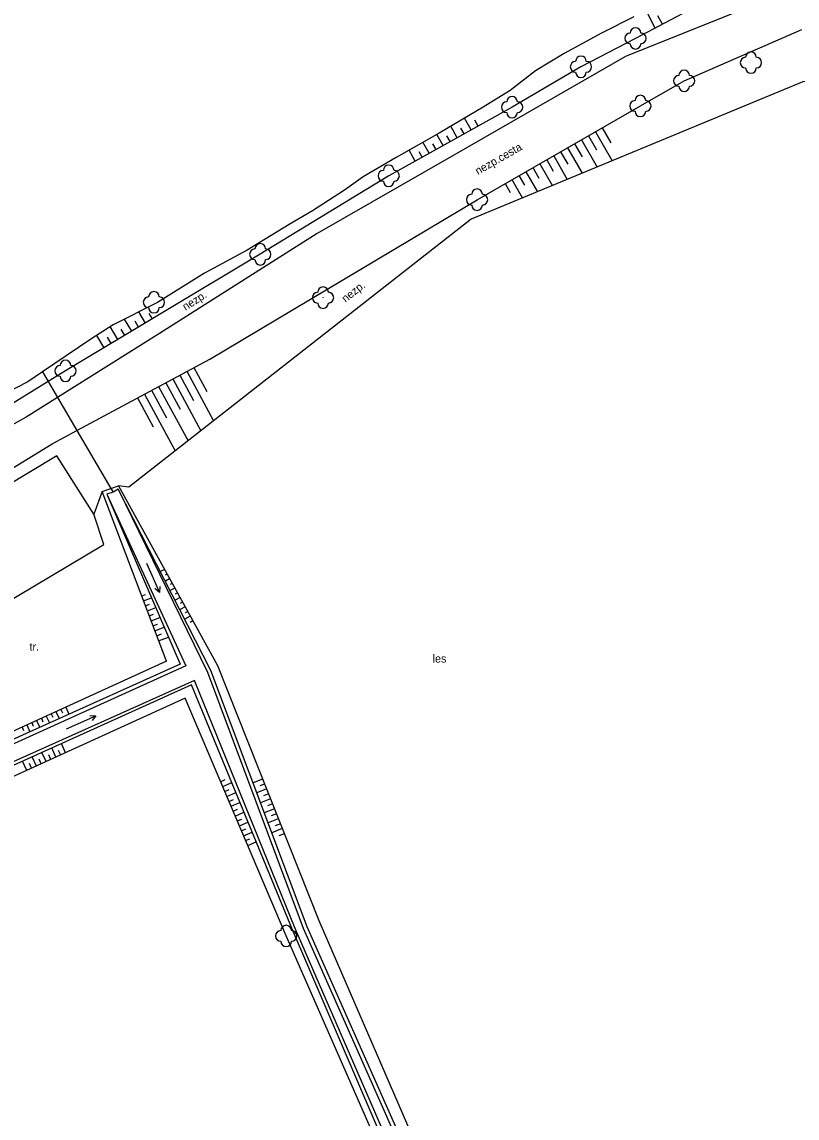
# Model space of a CAD drawing. Extents: x -794191 to -788944, y -1117087 to -1105044.
# Drawn here: x -790709.6 to -790637, y -1110925 to -1110822.3 of the extents above; entities that cross this region are included whole.
import ezdxf

# ---------------------------------------------------------------- set-up
doc = ezdxf.new("R2010")
doc.units = 0
for name, color, linetype in [('Hranice - ploty_ zdi', 7, 'Continuous'), ('Komunikace', 7, 'Continuous'), ('Pomocné popisy', 7, 'Continuous'), ('Vodstvo', 7, 'Continuous'), ('Výškopis', 7, 'Continuous'), ('Zeleň', 7, 'Continuous'), ('Značky druhů pozemků', 7, 'Continuous')]:
    doc.layers.add(name, color=color, linetype=linetype)

msp = doc.modelspace()

# ---------------------------------------------------------------- linework, layer by layer
at = {"layer": 'Hranice - ploty_ zdi'}
msp.add_lwpolyline([(-790736.06, -1110891.59), (-790701.92, -1110871.27), (-790702.86, -1110868.43), (-790706.32, -1110862.95), (-790725.51, -1110874.5), (-790744.36, -1110885.33), (-790754.42, -1110890.43), (-790764.33, -1110895.51), (-790779.34, -1110900.86)], dxfattribs=at)
at = {"layer": 'Komunikace'}
for p, q in [((-790647.55, -1110827.83), (-790636.54, -1110823.01)), ((-790651.65, -1110830.18), (-790647.55, -1110827.83)), ((-790666.95, -1110838.96), (-790651.65, -1110830.18)), ((-790692, -1110853.89), (-790666.95, -1110838.96)), ((-790724.68, -1110872.74), (-790706.77, -1110861.84))]:
    msp.add_line(p, q, dxfattribs=at)
for points in [[(-790617.85, -1110798.16), (-790619.55, -1110804.73), (-790622, -1110809.12), (-790625.84, -1110813.21), (-790630.42, -1110816.08), (-790637.67, -1110819.37), (-790653.04, -1110825.54), (-790669.12, -1110834.8), (-790681.93, -1110842.12), (-790696.71, -1110851.5), (-790706.25, -1110857.48), (-790709.19, -1110859.32), (-790726.74, -1110869.07), (-790748.06, -1110881.22), (-790763.29, -1110888.43), (-790791.96, -1110899.08)], [(-790706.77, -1110861.84), (-790704.43, -1110860.58), (-790692, -1110853.89)]]:
    msp.add_lwpolyline(points, dxfattribs=at)
at = {"layer": 'Vodstvo'}
for points in [[(-790652.27, -1110821.82), (-790655.28, -1110823.36), (-790658.79, -1110825.28), (-790661.47, -1110826.89), (-790663.85, -1110828.72), (-790666.38, -1110830.31), (-790670.5, -1110832.72), (-790674.53, -1110835.02), (-790677.61, -1110836.82), (-790679.38, -1110838.07), (-790682.36, -1110840.01), (-790684.55, -1110841.29), (-790688.49, -1110843.69), (-790692.5, -1110845.86), (-790696.9, -1110848.6), (-790701.04, -1110850.67), (-790703.12, -1110852.04)], [(-790703.12, -1110852.04), (-790707.65, -1110855.1), (-790709.03, -1110856.03), (-790711.05, -1110857.06), (-790713.92, -1110858.88), (-790716.75, -1110860.28), (-790721.06, -1110862.41)], [(-790707.65, -1110855.1), (-790707.13, -1110855.99), (-790706.25, -1110857.48), (-790704.43, -1110860.58), (-790701.25, -1110866.01), (-790701.05, -1110866.35)], [(-790691.88, -1110883.06), (-790700.57, -1110866.08), (-790701.05, -1110866.35), (-790701.62, -1110866.54), (-790694.77, -1110882.48), (-790720.6, -1110894.09), (-790737.77, -1110903.36), (-790757.22, -1110912.87), (-790775.2, -1110921.78), (-790777.64, -1110920.58), (-790780.48, -1110919.15), (-790786.02, -1110920.53), (-790786.96, -1110919.05), (-790794.09, -1110906.47)], [(-790595.26, -1111112.9), (-790597.65, -1111108.76), (-790604.28, -1111092.08), (-790611.16, -1111075.59), (-790613.07, -1111067.66), (-790617.97, -1111059.7), (-790626.75, -1111039.16), (-790636.34, -1111014.37), (-790645.54, -1110993.18), (-790654.53, -1110972.64), (-790666.04, -1110945.03), (-790682.88, -1110907.09), (-790691.88, -1110883.06)], [(-790684.25, -1110907.37), (-790693.7, -1110884.41), (-790719.63, -1110896.11), (-790736.5, -1110904.4), (-790756.2, -1110913.59), (-790775.32, -1110922.46), (-790778.24, -1110921.06), (-790780.52, -1110919.85), (-790786.26, -1110921.1), (-790787.6, -1110919.3), (-790795.22, -1110906.8)], [(-790597.39, -1111111.83), (-790598.83, -1111108.87), (-790605.48, -1111092.73), (-790612.67, -1111076.24), (-790614.33, -1111068.5), (-790619.08, -1111060.49), (-790627.88, -1111039.91), (-790637.7, -1111015.16), (-790646.9, -1110994.42), (-790655.85, -1110973.42), (-790667.59, -1110946.06), (-790684.25, -1110907.37)]]:
    msp.add_lwpolyline(points, dxfattribs=at)
at = {"layer": 'Výškopis'}
for p, q in [((-790650.25, -1110822.88), (-790651.1, -1110821.25)), ((-790649.59, -1110822.53), (-790650.01, -1110821.73)), ((-790668.82, -1110833.16), (-790669.42, -1110832.09)), ((-790668.17, -1110832.79), (-790668.47, -1110832.25)), ((-790667.51, -1110832.43), (-790668.12, -1110831.33)), ((-790666.86, -1110832.06), (-790667.16, -1110831.51)), ((-790655.22, -1110832.23), (-790654.41, -1110833.64)), ((-790670.13, -1110833.88), (-790670.71, -1110832.84)), ((-790669.48, -1110833.52), (-790669.77, -1110832.99)), ((-790656.52, -1110832.98), (-790655.76, -1110834.3)), ((-790655.87, -1110832.6), (-790654.3, -1110835.33)), ((-790672.76, -1110835.34), (-790673.32, -1110834.33)), ((-790671.44, -1110834.61), (-790672.02, -1110833.58)), ((-790670.79, -1110834.25), (-790671.08, -1110833.73)), ((-790658.47, -1110834.1), (-790657.1, -1110836.49)), ((-790657.82, -1110833.72), (-790657.11, -1110834.96)), ((-790657.17, -1110833.35), (-790655.7, -1110835.91)), ((-790672.1, -1110834.98), (-790672.38, -1110834.47)), ((-790660.42, -1110835.22), (-790659.81, -1110836.29)), ((-790659.77, -1110834.84), (-790658.5, -1110837.07)), ((-790659.12, -1110834.47), (-790658.46, -1110835.62)), ((-790662.38, -1110836.34), (-790661.29, -1110838.23)), ((-790661.72, -1110835.96), (-790661.16, -1110836.95)), ((-790661.07, -1110835.59), (-790659.89, -1110837.65)), ((-790663.68, -1110837.08), (-790662.69, -1110838.81)), ((-790663.03, -1110836.71), (-790662.51, -1110837.61)), ((-790664.33, -1110837.46), (-790663.86, -1110838.28)), ((-790698.02, -1110850.52), (-790698.64, -1110849.47)), ((-790697.37, -1110850.13), (-790697.67, -1110849.63)), ((-790699.3, -1110851.28), (-790699.98, -1110850.14)), ((-790698.66, -1110850.9), (-790698.98, -1110850.35)), ((-790701.88, -1110852.83), (-790702.56, -1110851.67)), ((-790700.59, -1110852.06), (-790701.31, -1110850.85)), ((-790699.94, -1110851.67), (-790700.3, -1110851.08)), ((-790701.23, -1110852.44), (-790701.58, -1110851.85)), ((-790693.48, -1110854.68), (-790692.26, -1110856.94)), ((-790695.46, -1110855.75), (-790692.84, -1110860.62)), ((-790694.8, -1110855.4), (-790693.52, -1110857.77)), ((-790694.14, -1110855.04), (-790691.64, -1110859.68)), ((-790697.44, -1110856.82), (-790696.04, -1110859.41)), ((-790696.78, -1110856.46), (-790694.03, -1110861.55)), ((-790696.12, -1110856.11), (-790694.78, -1110858.59)), ((-790698.76, -1110857.53), (-790697.3, -1110860.24)), ((-790698.1, -1110857.17), (-790695.24, -1110862.49)), ((-790696.23, -1110873.59), (-790696.6, -1110873.8)), ((-790695.99, -1110874.03), (-790696.18, -1110874.14)), ((-790695.75, -1110874.47), (-790696.14, -1110874.69)), ((-790695.51, -1110874.91), (-790695.71, -1110875.02)), ((-790695.26, -1110875.34), (-790695.69, -1110875.58)), ((-790698.37, -1110876.07), (-790698.01, -1110875.93)), ((-790698.19, -1110876.53), (-790697.45, -1110876.25)), ((-790695.02, -1110875.78), (-790695.24, -1110875.9)), ((-790694.78, -1110876.22), (-790695.24, -1110876.47)), ((-790698.02, -1110877), (-790697.63, -1110876.86)), ((-790697.84, -1110877.47), (-790697.05, -1110877.17)), ((-790694.54, -1110876.66), (-790694.78, -1110876.79)), ((-790694.3, -1110877.1), (-790694.78, -1110877.36)), ((-790697.66, -1110877.94), (-790697.26, -1110877.78)), ((-790697.48, -1110878.4), (-790696.66, -1110878.09)), ((-790693.82, -1110877.97), (-790694.33, -1110878.25)), ((-790694.06, -1110877.53), (-790694.31, -1110877.67)), ((-790693.58, -1110878.41), (-790693.84, -1110878.56)), ((-790697.31, -1110878.87), (-790696.88, -1110878.71)), ((-790697.13, -1110879.34), (-790696.26, -1110879.01)), ((-790696.95, -1110879.81), (-790696.51, -1110879.64)), ((-790696.78, -1110880.27), (-790695.87, -1110879.93)), ((-790705.49, -1110886.5), (-790705.19, -1110887.16)), ((-790707.76, -1110887.54), (-790707.62, -1110887.86)), ((-790707.31, -1110887.33), (-790707.01, -1110887.98)), ((-790706.85, -1110887.12), (-790706.7, -1110887.45)), ((-790706.4, -1110886.91), (-790706.1, -1110887.57)), ((-790705.94, -1110886.71), (-790705.79, -1110887.04)), ((-790709.58, -1110888.37), (-790709.44, -1110888.69)), ((-790709.13, -1110888.16), (-790708.84, -1110888.8)), ((-790708.67, -1110887.95), (-790708.53, -1110888.27)), ((-790708.22, -1110887.74), (-790707.92, -1110888.39)), ((-790707.32, -1110891.6), (-790707.72, -1110890.73)), ((-790706.41, -1110891.19), (-790706.8, -1110890.32)), ((-790705.96, -1110890.98), (-790706.15, -1110890.55)), ((-790705.5, -1110890.77), (-790705.89, -1110889.91)), ((-790709.14, -1110892.43), (-790709.54, -1110891.56)), ((-790708.69, -1110892.22), (-790708.88, -1110891.79)), ((-790708.23, -1110892.02), (-790708.63, -1110891.14)), ((-790707.78, -1110891.81), (-790707.97, -1110891.37)), ((-790706.87, -1110891.39), (-790707.06, -1110890.96)), ((-790690.98, -1110893.48), (-790690.55, -1110893.29)), ((-790690.78, -1110893.94), (-790689.93, -1110893.57)), ((-790687.04, -1110893.24), (-790687.94, -1110893.59)), ((-790686.86, -1110893.7), (-790687.31, -1110893.88)), ((-790690.59, -1110894.4), (-790690.16, -1110894.22)), ((-790690.39, -1110894.86), (-790689.55, -1110894.5)), ((-790686.67, -1110894.16), (-790687.58, -1110894.53)), ((-790686.49, -1110894.63), (-790686.95, -1110894.81)), ((-790690.2, -1110895.32), (-790689.78, -1110895.14)), ((-790690, -1110895.78), (-790689.17, -1110895.42)), ((-790686.3, -1110895.09), (-790687.24, -1110895.46)), ((-790686.12, -1110895.56), (-790686.59, -1110895.74)), ((-790689.8, -1110896.24), (-790689.39, -1110896.06)), ((-790689.61, -1110896.7), (-790688.79, -1110896.35)), ((-790685.94, -1110896.02), (-790686.88, -1110896.4)), ((-790685.57, -1110896.95), (-790686.53, -1110897.34)), ((-790685.75, -1110896.49), (-790686.23, -1110896.68)), ((-790689.41, -1110897.16), (-790689, -1110896.98)), ((-790689.22, -1110897.62), (-790688.41, -1110897.27)), ((-790689.02, -1110898.08), (-790688.62, -1110897.9)), ((-790685.2, -1110897.88), (-790686.18, -1110898.27)), ((-790685.38, -1110897.42), (-790685.87, -1110897.61)), ((-790688.83, -1110898.54), (-790688.03, -1110898.2)), ((-790688.63, -1110899), (-790688.23, -1110898.83)), ((-790685.01, -1110898.35), (-790685.51, -1110898.54)), ((-790688.44, -1110899.46), (-790687.64, -1110899.12))]:
    msp.add_line(p, q, dxfattribs=at)
for points in [[(-790641.25, -1110810.4), (-790641.03, -1110810.84), (-790637.4, -1110818.05), (-790645.48, -1110820.38), (-790652.11, -1110823.85), (-790657.22, -1110826.51), (-790663.67, -1110830.29), (-790675.23, -1110836.72), (-790687.26, -1110844.08), (-790705.51, -1110855), (-790707.13, -1110855.99), (-790715.83, -1110861.35), (-790727.26, -1110867.82), (-790732.67, -1110871.09)], [(-790602.75, -1110882.99), (-790602.09, -1110857.44), (-790605.07, -1110847.77), (-790611.08, -1110837.41), (-790618.2, -1110830.3), (-790630.01, -1110827.39), (-790636.44, -1110827.93), (-790667.5, -1110840.8), (-790699.57, -1110865.88), (-790700.55, -1110865.76)], [(-790696.05, -1110882.19), (-790702.07, -1110866.31), (-790701.25, -1110866.01), (-790700.55, -1110865.76), (-790691.27, -1110882.59), (-790681.78, -1110906.49), (-790665.15, -1110944.82), (-790654.2, -1110972.08), (-790644.84, -1110992.65)], [(-790700.57, -1110866.08), (-790692.2, -1110883.23), (-790683.24, -1110907.19), (-790666.32, -1110945.4), (-790654.93, -1110972.71), (-790645.97, -1110993.49), (-790636.6, -1111014.5), (-790627.09, -1111039.25), (-790618.15, -1111059.87), (-790613.25, -1111067.82), (-790611.48, -1111075.77), (-790604.44, -1111092.1), (-790597.94, -1111108.8), (-790595.58, -1111112.76)], [(-790702.07, -1110866.31), (-790702.86, -1110868.43)], [(-790701.62, -1110866.54), (-790694.23, -1110882.63)], [(-790696.05, -1110882.19), (-790720.74, -1110893.46), (-790738.29, -1110902.94), (-790757.6, -1110912.29), (-790774.78, -1110921), (-790776.98, -1110920.03), (-790780.36, -1110918.06), (-790785.53, -1110918.26), (-790794.09, -1110906.47)], [(-790694.23, -1110882.63), (-790720.31, -1110894.42), (-790737.58, -1110903.61), (-790755.46, -1110912.51), (-790756.91, -1110913.35), (-790775.31, -1110922.15), (-790777.95, -1110920.81), (-790780.58, -1110919.54), (-790786.15, -1110920.87), (-790787.34, -1110919.16), (-790794.6, -1110906.63)], [(-790627.61, -1111039.81), (-790637.38, -1111014.9), (-790646.57, -1110994.25), (-790655.68, -1110973.25), (-790667.2, -1110945.89), (-790683.98, -1110907.24), (-790693.41, -1110883.99), (-790719.78, -1110895.8), (-790736.71, -1110904.31), (-790755.32, -1110912.74), (-790756.91, -1110913.35)], [(-790694.3, -1110885.67), (-790719.11, -1110896.97), (-790736.28, -1110904.98), (-790755.22, -1110914.69), (-790775.35, -1110924.2), (-790777.64, -1110923.12), (-790780.58, -1110921.42), (-790785.45, -1110922.68), (-790789.03, -1110919.91), (-790795.22, -1110906.8)], [(-790599.38, -1111110.78), (-790599.59, -1111108.66), (-790605.9, -1111092.97), (-790613.07, -1111076.19), (-790614.7, -1111068.69), (-790619.95, -1111060.76), (-790628.33, -1111040.46), (-790638.01, -1111016.46), (-790647.64, -1110994.67), (-790656.65, -1110973.64), (-790668.07, -1110946.1), (-790684.83, -1110907.93), (-790694.3, -1110885.67)]]:
    msp.add_lwpolyline(points, dxfattribs=at)
at = {"layer": 'Zeleň'}
for centre in [(-790652.11, -1110823.85), (-790641.29, -1110826.12), (-790657.22, -1110826.51), (-790647.55, -1110827.83), (-790651.65, -1110830.18), (-790663.67, -1110830.29), (-790675.23, -1110836.72), (-790666.95, -1110838.96), (-790687.26, -1110844.08), (-790697.22, -1110848.57), (-790681.38, -1110848.14), (-790705.51, -1110855), (-790684.83, -1110907.93)]:
    msp.add_circle(centre, 0.0005, dxfattribs=at)
for centre, start, end in [((-790652.11, -1110823.35), 0, 179.99999), ((-790652.61, -1110823.85), 89.99999, 269.99999), ((-790651.61, -1110823.85), 270, 89.99999), ((-790652.11, -1110824.35), 179.99999, 359.99999), ((-790657.72, -1110826.51), 89.99999, 269.99999), ((-790657.22, -1110826.01), 0, 179.99999), ((-790656.72, -1110826.51), 270, 89.99999), ((-790641.79, -1110826.12), 89.99999, 269.99999), ((-790641.29, -1110825.62), 0, 179.99999), ((-790640.79, -1110826.12), 270, 89.99999), ((-790657.22, -1110827.01), 179.99999, 359.99999), ((-790647.55, -1110827.33), 0, 179.99999), ((-790641.29, -1110826.62), 179.99999, 359.99999), ((-790648.05, -1110827.83), 89.99999, 269.99999), ((-790647.05, -1110827.83), 270, 89.99999), ((-790651.65, -1110829.68), 0, 179.99999), ((-790647.55, -1110828.33), 179.99999, 359.99999), ((-790664.17, -1110830.29), 89.99999, 269.99999), ((-790663.67, -1110829.79), 0, 179.99999), ((-790663.17, -1110830.29), 270, 89.99999), ((-790652.15, -1110830.18), 89.99999, 269.99999), ((-790651.15, -1110830.18), 270, 89.99999), ((-790663.67, -1110830.79), 179.99999, 359.99999), ((-790651.65, -1110830.68), 179.99999, 359.99999), ((-790675.73, -1110836.72), 89.99999, 269.99999), ((-790675.23, -1110836.22), 0, 179.99999), ((-790674.73, -1110836.72), 270, 89.99999), ((-790675.23, -1110837.22), 179.99999, 359.99999), ((-790666.95, -1110838.46), 0, 179.99999), ((-790667.45, -1110838.96), 89.99999, 269.99999), ((-790666.95, -1110839.46), 179.99999, 359.99999), ((-790666.45, -1110838.96), 270, 89.99999), ((-790687.26, -1110843.58), 0, 179.99999), ((-790687.76, -1110844.08), 89.99999, 269.99999), ((-790687.26, -1110844.58), 179.99999, 359.99999), ((-790686.76, -1110844.08), 270, 89.99999), ((-790697.22, -1110848.07), 0, 179.99999), ((-790681.88, -1110848.14), 89.99999, 269.99999), ((-790681.38, -1110847.64), 0, 179.99999), ((-790680.88, -1110848.14), 270, 89.99999), ((-790697.72, -1110848.57), 89.99999, 269.99999), ((-790696.72, -1110848.57), 270, 89.99999), ((-790681.38, -1110848.64), 179.99999, 359.99999), ((-790697.22, -1110849.07), 179.99999, 359.99999), ((-790706.01, -1110855), 89.99999, 269.99999), ((-790705.51, -1110854.5), 0, 179.99999), ((-790705.01, -1110855), 270, 89.99999), ((-790705.51, -1110855.5), 179.99999, 359.99999), ((-790684.83, -1110907.43), 0, 179.99999), ((-790685.33, -1110907.93), 89.99999, 269.99999), ((-790684.33, -1110907.93), 270, 89.99999), ((-790684.83, -1110908.43), 179.99999, 359.99999)]:
    msp.add_arc(centre, 0.5, start, end, dxfattribs=at)
at = {"layer": 'Značky druhů pozemků'}
for p, q in [((-790697.91, -1110873.006), (-790696.71, -1110875.756)), ((-790705.404, -1110888.52), (-790702.654, -1110887.32))]:
    msp.add_line(p, q, dxfattribs=at)
for points in [[(-790696.68, -1110875.197), (-790696.71, -1110875.756), (-790697.139, -1110875.397)], [(-790703.213, -1110887.29), (-790702.654, -1110887.32), (-790703.013, -1110887.749)]]:
    msp.add_lwpolyline(points, dxfattribs=at)

# ---------------------------------------------------------------- texts
at = {"layer": 'Pomocné popisy'}
for s, rotation, p in [('nezp.cesta', 29.84963, (-790666.87, -1110836.66)), ('nezp.', 38.00376, (-790679.28, -1110848.62)), ('nezp.', 32.4009, (-790694.26, -1110849.38))]:
    msp.add_text(s, height=0.75, rotation=rotation, dxfattribs=at).set_placement(p)
for s, p in [('tr.', (-790708.88, -1110881.21)), ('les', (-790671.11, -1110882.32))]:
    msp.add_text(s, height=0.75, dxfattribs=at).set_placement(p)

doc.saveas('drawing.dxf')
